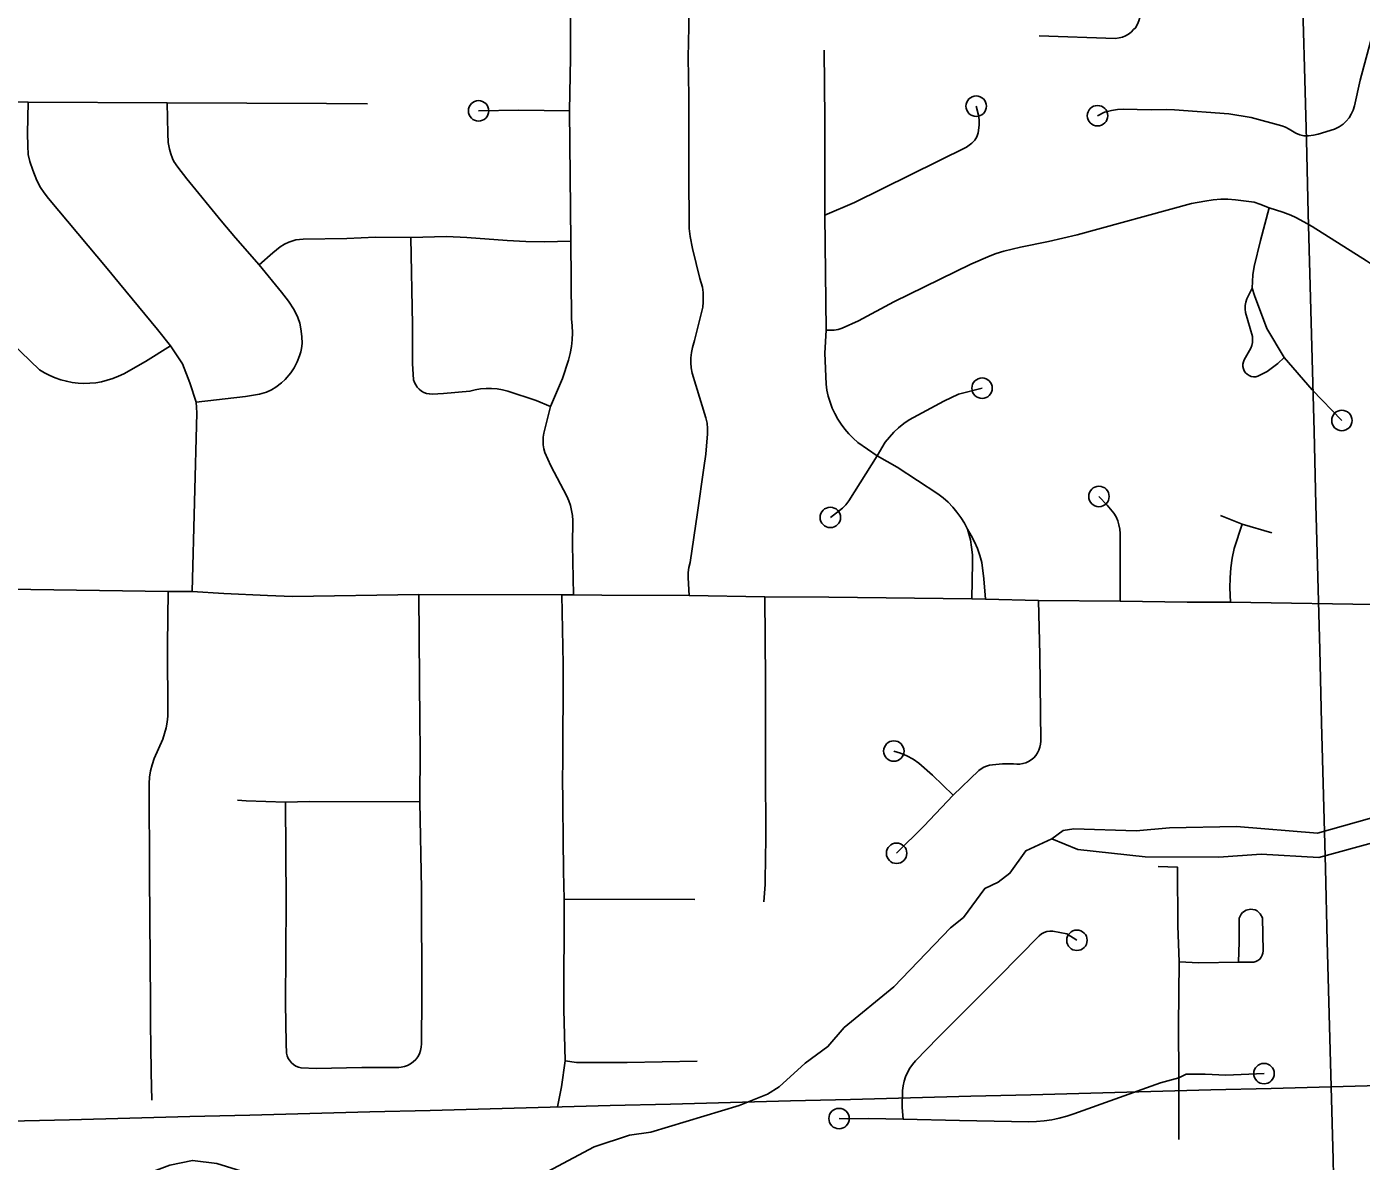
# Model space of a CAD drawing. Extents: x -19 to 366, y -4 to 359.
# Drawn here: x 148.735 to 149.352, y 191.432 to 191.956 of the extents above; entities that cross this region are included whole.
import ezdxf

# ---------------------------------------------------------------- set-up
doc = ezdxf.new("R2010")
doc.units = 0
for name, color, linetype in [('R_Striping', 7, 'Continuous'), ('R_Temp Easement', 7, 'Continuous'), ('Sheet Fence', 7, 'Continuous')]:
    doc.layers.add(name, color=color, linetype=linetype)

msp = doc.modelspace()

# ---------------------------------------------------------------- linework, layer by layer
at = {"layer": 'R_Striping'}
for points in [[(148.98587, 191.91753), (148.98632, 191.94214), (148.98627, 191.96743), (148.98627, 191.96909), (148.98642, 191.98542), (148.98616, 191.9932), (148.98579, 191.99704), (148.98541, 191.9995), (148.98442, 192.00325), (148.98321, 192.00646), (148.98203, 192.0087), (148.98028, 192.0109), (148.97738, 192.01363), (148.97433, 192.01604), (148.96375, 192.02266)], [(149.25106, 191.98626), (149.25044, 191.97855), (149.24981, 191.96223), (149.24958, 191.96066), (149.24912, 191.95914), (149.24848, 191.9577), (149.24759, 191.95588), (149.24669, 191.9551), (149.24556, 191.954), (149.24429, 191.95305), (149.24291, 191.95226), (149.24146, 191.95166), (149.23993, 191.95125), (149.23835, 191.95103), (149.20298, 191.95225)], [(149.04118, 191.69337), (149.04069, 191.70161), (149.04074, 191.70402), (149.04105, 191.7064), (149.04159, 191.70874), (149.04503, 191.73178), (149.04794, 191.75239), (149.04884, 191.75879), (149.04971, 191.76825), (149.04969, 191.77072), (149.04945, 191.77318), (149.04897, 191.77561), (149.04421, 191.79071), (149.04262, 191.79631), (149.04217, 191.79864), (149.04194, 191.80101), (149.04196, 191.80338), (149.0422, 191.80575), (149.04269, 191.80807), (149.04341, 191.81034), (149.04366, 191.81136), (149.04746, 191.82681), (149.04768, 191.82907), (149.04762, 191.8336), (149.04738, 191.836), (149.04614, 191.84001), (149.04267, 191.8539), (149.04163, 191.85943), (149.04124, 191.86312), (149.04111, 191.88943), (149.04097, 191.9244), (149.04074, 191.94218), (149.04098, 191.95633), (149.04102, 191.96391)], [(149.35857, 191.95815), (149.35143, 191.93169), (149.34873, 191.91983), (149.34815, 191.91791), (149.34733, 191.91607), (149.34626, 191.91434), (149.34501, 191.91277), (149.34358, 191.91135), (149.34165, 191.91011), (149.3396, 191.90913), (149.33204, 191.90683), (149.32985, 191.90633), (149.32759, 191.90607), (149.32534, 191.90606), (149.32348, 191.90647), (149.32173, 191.90716), (149.31857, 191.90912), (149.31696, 191.90994), (149.31523, 191.91057), (149.30102, 191.91452), (149.29063, 191.9161), (149.26554, 191.91799), (149.26167, 191.91812), (149.25481, 191.91805), (149.24187, 191.91833), (149.23922, 191.9182), (149.23651, 191.91775), (149.23324, 191.91688), (149.23, 191.91531)], [(149.10388, 191.86932), (149.10386, 191.91367), (149.10354, 191.94563)], [(148.73567, 191.9216), (148.66609, 191.9217)], [(148.80136, 191.80883), (148.79533, 191.81651), (148.77785, 191.83776), (148.77211, 191.8446), (148.74499, 191.87697), (148.74295, 191.87961), (148.74124, 191.88217), (148.73963, 191.88528), (148.73768, 191.89012), (148.73635, 191.89412), (148.73566, 191.89738), (148.73538, 191.90143), (148.73528, 191.90713), (148.73567, 191.9216)], [(148.79989, 191.92128), (148.73567, 191.9216)], [(148.84239, 191.84641), (148.83143, 191.85889), (148.82487, 191.86671), (148.80895, 191.88612), (148.80476, 191.89152), (148.803, 191.89414), (148.80229, 191.89552), (148.8015, 191.89762), (148.80091, 191.89982), (148.80039, 191.90287), (148.80013, 191.90705), (148.79989, 191.92128)], [(148.89241, 191.92074), (148.87355, 191.92101), (148.79989, 191.92128)], [(148.98587, 191.91753), (148.96241, 191.9179), (148.94383, 191.91754)], [(148.98647, 191.85728), (148.98587, 191.91753)], [(149.10388, 191.86932), (149.11761, 191.87514), (149.1694, 191.90071), (149.1719, 191.90263), (149.17319, 191.90404), (149.17413, 191.90557), (149.17474, 191.90746), (149.17521, 191.91086), (149.17525, 191.91343), (149.17495, 191.91554), (149.1739, 191.91969)], [(149.30933, 191.87273), (149.30507, 191.87439), (149.30239, 191.87526), (149.29383, 191.87644), (149.2902, 191.87669), (149.28698, 191.87666), (149.2835, 191.87635), (149.27961, 191.87577), (149.27351, 191.8747), (149.22051, 191.86023), (149.20734, 191.85714), (149.19444, 191.85452), (149.18673, 191.85268), (149.18312, 191.8516), (149.1803, 191.85057), (149.1714, 191.84669), (149.13587, 191.8292), (149.11951, 191.82045), (149.11189, 191.81702), (149.11011, 191.8165), (149.10825, 191.81618), (149.10638, 191.81607), (149.1045, 191.81617)], [(149.30933, 191.87273), (149.30536, 191.85757), (149.30243, 191.84553), (149.30176, 191.84178), (149.30147, 191.83558)], [(149.42504, 191.82231), (149.41131, 191.82442), (149.39742, 191.82655), (149.39313, 191.82755), (149.38892, 191.82879), (149.38478, 191.83027), (149.38073, 191.83198), (149.37676, 191.83392), (149.37293, 191.83608), (149.36458, 191.84137), (149.35431, 191.84816), (149.32918, 191.86403), (149.32544, 191.86622), (149.32173, 191.86825), (149.31931, 191.86932), (149.31572, 191.87072), (149.30933, 191.87273)], [(149.1045, 191.81617), (149.10388, 191.86932)], [(148.91255, 191.85893), (148.89624, 191.85921), (148.88288, 191.8585), (148.86281, 191.85825), (148.85927, 191.85784), (148.85605, 191.85688), (148.85407, 191.85587), (148.85216, 191.85466), (148.84864, 191.85196), (148.84239, 191.84641)], [(148.98647, 191.85728), (148.97414, 191.85696), (148.96565, 191.85712), (148.95699, 191.85756), (148.93848, 191.85901), (148.92895, 191.85942), (148.91255, 191.85893)], [(148.97715, 191.78077), (148.97046, 191.78358), (148.95738, 191.78786), (148.95492, 191.78852), (148.95239, 191.78897), (148.94985, 191.78919), (148.94732, 191.7892), (148.94477, 191.78898), (148.94227, 191.78853), (148.9398, 191.78788), (148.92761, 191.78682), (148.92239, 191.7866), (148.92108, 191.78664), (148.9198, 191.78689), (148.91857, 191.78733), (148.91742, 191.78796), (148.91638, 191.78877), (148.9155, 191.78971), (148.91475, 191.79079), (148.9142, 191.79197), (148.9138, 191.79322), (148.9133, 191.80064), (148.91328, 191.81867), (148.91255, 191.85893)], [(148.97715, 191.78077), (148.98259, 191.79385), (148.98544, 191.80227), (148.9862, 191.80538), (148.98674, 191.80853), (148.98707, 191.81172), (148.98719, 191.81492), (148.98707, 191.81812), (148.98676, 191.8213), (148.98647, 191.85728)], [(148.81329, 191.78281), (148.83609, 191.78544), (148.84253, 191.78651), (148.84586, 191.78752), (148.84803, 191.78854), (148.85008, 191.78982), (148.85267, 191.79175), (148.85443, 191.79333), (148.85704, 191.79633), (148.8585, 191.79871), (148.85991, 191.80143), (148.86111, 191.80425), (148.86171, 191.80616), (148.86202, 191.80767), (148.86224, 191.81003), (148.86217, 191.81321), (148.86173, 191.81672), (148.86115, 191.81944), (148.86034, 191.82206), (148.85865, 191.82546), (148.85588, 191.8295), (148.85265, 191.83375), (148.84239, 191.84641)], [(149.30147, 191.83558), (149.29901, 191.83064), (149.29849, 191.8291), (149.29823, 191.82751), (149.29818, 191.82589), (149.2984, 191.82429), (149.30159, 191.8132), (149.30171, 191.81181), (149.30163, 191.81042), (149.30136, 191.80905), (149.30093, 191.80774), (149.2978, 191.8024), (149.2974, 191.80143), (149.29719, 191.80039), (149.2972, 191.79933), (149.29742, 191.7983), (149.29783, 191.79732), (149.29842, 191.79645), (149.29918, 191.79571), (149.30007, 191.79514), (149.30106, 191.79475), (149.3021, 191.79457), (149.30317, 191.79459), (149.30418, 191.79482), (149.30849, 191.79708), (149.31331, 191.80066), (149.31626, 191.80353)], [(149.30147, 191.83558), (149.30259, 191.83209), (149.30825, 191.81693), (149.31626, 191.80353)], [(149.12808, 191.758), (149.1192, 191.76424), (149.11704, 191.76612), (149.11503, 191.76815), (149.11315, 191.77031), (149.11144, 191.77261), (149.1099, 191.77502), (149.10853, 191.77752), (149.10733, 191.78013), (149.10633, 191.78281), (149.10551, 191.78556), (149.10491, 191.78835), (149.10449, 191.79118), (149.1039, 191.80549), (149.1045, 191.81617)], [(148.80136, 191.80883), (148.7898, 191.80166), (148.77977, 191.79596), (148.77732, 191.79478), (148.77479, 191.79377), (148.77218, 191.79294), (148.76953, 191.7923), (148.76684, 191.79185), (148.76412, 191.7916), (148.7614, 191.79153), (148.75867, 191.79166), (148.75597, 191.79198), (148.7533, 191.79249), (148.75065, 191.79319), (148.74806, 191.79408), (148.74557, 191.79515), (148.74314, 191.79639), (148.7408, 191.7978), (148.73226, 191.80605), (148.7266, 191.81184)], [(148.81329, 191.78281), (148.81028, 191.79177), (148.80698, 191.80063), (148.80136, 191.80883)], [(149.31626, 191.80353), (149.32921, 191.7886), (149.34297, 191.77437)], [(149.17662, 191.78929), (149.16571, 191.78653), (149.15896, 191.78335), (149.14288, 191.77464), (149.14038, 191.77292), (149.13799, 191.77101), (149.13578, 191.76893), (149.13374, 191.76668), (149.13187, 191.76427), (149.12808, 191.758)], [(148.81137, 191.69525), (148.81358, 191.77797), (148.81329, 191.78281)], [(148.98778, 191.69373), (148.98733, 191.7169), (148.98739, 191.72812), (148.98721, 191.73043), (148.98685, 191.73273), (148.98631, 191.73498), (148.98558, 191.73718), (148.98467, 191.73931), (148.97724, 191.7534), (148.9745, 191.75948), (148.97399, 191.76124), (148.9737, 191.76304), (148.97362, 191.76486), (148.97371, 191.76668), (148.97404, 191.76848), (148.97715, 191.78077)], [(149.12808, 191.758), (149.11501, 191.73717), (149.11365, 191.7354), (149.11208, 191.73381), (149.10646, 191.72953)], [(149.16983, 191.72412), (149.16842, 191.72686), (149.16683, 191.72948), (149.16502, 191.73198), (149.16306, 191.73435), (149.16091, 191.73656), (149.15862, 191.73861), (149.1562, 191.7405), (149.13743, 191.75271), (149.12808, 191.758)], [(149.24046, 191.69083), (149.24052, 191.71548), (149.24042, 191.72216), (149.24027, 191.72412), (149.23988, 191.72605), (149.23932, 191.72794), (149.23856, 191.72975), (149.23758, 191.73148), (149.23444, 191.73527), (149.23065, 191.73922)], [(149.29687, 191.72647), (149.28678, 191.73035)], [(149.17188, 191.69196), (149.17221, 191.70872), (149.17213, 191.71225), (149.17179, 191.71576), (149.17121, 191.71924), (149.16983, 191.72412)], [(149.17826, 191.69171), (149.1775, 191.70119), (149.17648, 191.70863), (149.1756, 191.7119), (149.17448, 191.7151), (149.17313, 191.71821), (149.1716, 191.72123), (149.16983, 191.72412)], [(149.29141, 191.69032), (149.29114, 191.69699), (149.29124, 191.70158), (149.29163, 191.70615), (149.29227, 191.71069), (149.29321, 191.71518), (149.29687, 191.72647)], [(149.31061, 191.72233), (149.29687, 191.72647)], [(148.80028, 191.69528), (148.70489, 191.6966)], [(148.80028, 191.69528), (148.8, 191.67073), (148.80011, 191.63755), (148.79984, 191.63488), (148.79937, 191.63222), (148.79869, 191.62961), (148.79782, 191.62706), (148.79386, 191.61798), (148.7929, 191.61519), (148.7922, 191.61234), (148.79172, 191.60943), (148.79148, 191.6065), (148.79175, 191.56394), (148.79212, 191.50493), (148.79223, 191.49488), (148.79233, 191.48539), (148.79247, 191.4729), (148.79283, 191.46003)], [(148.81137, 191.69525), (148.80028, 191.69528)], [(148.91623, 191.69384), (148.85774, 191.69289), (148.84631, 191.6935), (148.82606, 191.69429), (148.81137, 191.69525)], [(148.91623, 191.69384), (148.91672, 191.63482)], [(148.98234, 191.69366), (148.91623, 191.69384)], [(148.98778, 191.69373), (148.98234, 191.69366)], [(148.98234, 191.69366), (148.98287, 191.66165), (148.98272, 191.61438), (148.9827, 191.61101), (148.98303, 191.56601), (148.98338, 191.55297)], [(149.04118, 191.69337), (149.00079, 191.69352), (148.98778, 191.69373)], [(149.07613, 191.69278), (149.04118, 191.69337)], [(149.07613, 191.69278), (149.07652, 191.65432), (149.07656, 191.61658), (149.07661, 191.57925), (149.07652, 191.57369), (149.07627, 191.55979), (149.07571, 191.55173)], [(149.17188, 191.69196), (149.10574, 191.69266), (149.07613, 191.69278)], [(149.17826, 191.69171), (149.17188, 191.69196)], [(149.20265, 191.69118), (149.17826, 191.69171)], [(149.20265, 191.69118), (149.20333, 191.66605), (149.20372, 191.62609)], [(149.24046, 191.69083), (149.20265, 191.69118)], [(149.29141, 191.69032), (149.2715, 191.6904), (149.24046, 191.69083)], [(149.4133, 191.68911), (149.36679, 191.68912), (149.29141, 191.69032)], [(148.91672, 191.63482), (148.91681, 191.62217), (148.91661, 191.59808)], [(149.20372, 191.62609), (149.20364, 191.62465), (149.20335, 191.62324), (149.2029, 191.62189), (149.20225, 191.6206), (149.20143, 191.61942), (149.20047, 191.61835), (149.19936, 191.61743), (149.19815, 191.61667), (149.19684, 191.61608), (149.19546, 191.61567), (149.19404, 191.61546), (149.19262, 191.61544), (149.1912, 191.61562), (149.18599, 191.61558), (149.18136, 191.61512), (149.17999, 191.61494), (149.17865, 191.61457), (149.17736, 191.61402), (149.1762, 191.61331), (149.17511, 191.61243), (149.16323, 191.60104)], [(149.16323, 191.60104), (149.15365, 191.61029), (149.14742, 191.61595), (149.14471, 191.61771), (149.14185, 191.61923), (149.13887, 191.62049), (149.13581, 191.62149)], [(149.16323, 191.60104), (149.14971, 191.58673), (149.13709, 191.57422)], [(148.83242, 191.59877), (148.83636, 191.5985), (148.85457, 191.59784)], [(148.85457, 191.59784), (148.86569, 191.59816), (148.91661, 191.59808)], [(148.90693, 191.47517), (148.88986, 191.47516), (148.86875, 191.47466), (148.8618, 191.47498), (148.86058, 191.47531), (148.8594, 191.47582), (148.85834, 191.4765), (148.85737, 191.47733), (148.85641, 191.4785), (148.85586, 191.47937), (148.85535, 191.48054), (148.85503, 191.48177), (148.8548, 191.4863), (148.8546, 191.50493), (148.85481, 191.55173), (148.85457, 191.59784)], [(148.91661, 191.59808), (148.91742, 191.5577), (148.91765, 191.50808), (148.91748, 191.48605), (148.91736, 191.4845), (148.917, 191.48297), (148.91645, 191.48151), (148.91569, 191.48014), (148.91475, 191.4789), (148.91365, 191.4778), (148.9124, 191.47686), (148.91102, 191.47612), (148.90955, 191.47558), (148.90802, 191.47525), (148.90693, 191.47517)], [(149.25796, 191.56817), (149.26692, 191.56784), (149.2671, 191.54059), (149.26781, 191.52398)], [(148.98338, 191.55297), (148.98322, 191.5019), (148.98391, 191.47817)], [(149.04389, 191.5528), (148.98338, 191.55297)], [(149.29514, 191.52388), (149.29552, 191.53323), (149.29553, 191.5442), (149.2964, 191.54604), (149.29708, 191.54681), (149.29878, 191.54792), (149.30078, 191.54833), (149.3028, 191.54799), (149.30372, 191.54755), (149.30525, 191.54621), (149.3062, 191.54441), (149.30652, 191.52911), (149.30643, 191.52806), (149.30613, 191.52705), (149.30566, 191.52611)], [(149.22047, 191.53398), (149.21586, 191.53691), (149.20931, 191.53817), (149.20796, 191.53822), (149.20661, 191.53803), (149.20532, 191.5376), (149.20414, 191.53694), (149.20307, 191.53609), (149.18443, 191.51709), (149.16047, 191.49315), (149.15633, 191.48902), (149.14583, 191.47822), (149.14439, 191.47659), (149.14314, 191.47481), (149.14206, 191.47291), (149.1412, 191.47091), (149.14055, 191.46884), (149.14011, 191.46671), (149.13989, 191.46454), (149.13961, 191.45663), (149.14019, 191.45132)], [(149.29514, 191.52388), (149.30222, 191.52385), (149.30323, 191.52414), (149.30416, 191.52463), (149.305, 191.5253), (149.30566, 191.52611)], [(149.26781, 191.52398), (149.2675, 191.49459), (149.26756, 191.47043)], [(149.26781, 191.52398), (149.27679, 191.5236), (149.29514, 191.52388)], [(148.98391, 191.47817), (148.98216, 191.46627), (148.98033, 191.45702)], [(149.04487, 191.47808), (149.01249, 191.47746), (148.98905, 191.47743), (148.98391, 191.47817)], [(149.26756, 191.47043), (149.25918, 191.46806), (149.21911, 191.45368), (149.21573, 191.45259), (149.21228, 191.45169), (149.21025, 191.45128), (149.20879, 191.45099), (149.20528, 191.45048), (149.20174, 191.45016), (149.19816, 191.45005), (149.1662, 191.45058), (149.14019, 191.45132)], [(149.26756, 191.47043), (149.27104, 191.47208), (149.27983, 191.47208), (149.28931, 191.47164), (149.30696, 191.47234)], [(149.26756, 191.47043), (149.26763, 191.44179)], [(149.14019, 191.45132), (149.12415, 191.45157), (149.11433, 191.45143), (149.11049, 191.45154)]]:
    msp.add_lwpolyline(points, dxfattribs=at)
for centre in [(148.94383, 191.91754), (149.1739, 191.91969), (149.23, 191.91531), (149.17662, 191.78929), (149.34297, 191.77437), (149.23065, 191.73922), (149.10646, 191.72953), (149.13581, 191.62149), (149.13709, 191.57422), (149.22047, 191.53398), (149.30696, 191.47234), (149.11049, 191.45154)]:
    msp.add_circle(centre, 0.00473, dxfattribs=at)
at = {"layer": 'R_Temp Easement'}
for points in [[(149.3323, 191.57227), (149.35881, 191.57945), (149.40125, 191.57788), (149.47795, 191.57885), (149.4916, 191.578), (149.49614, 191.57918), (149.50348, 191.58474), (149.50626, 191.59103), (149.43389, 191.59294), (149.35569, 191.59025), (149.33164, 191.58346)], [(149.20888, 191.58091), (149.19681, 191.57531), (149.18951, 191.56501), (149.18405, 191.56079), (149.17782, 191.5579), (149.16809, 191.54454), (149.16207, 191.53975), (149.13578, 191.51241), (149.11283, 191.49363), (149.10533, 191.48484), (149.09478, 191.47717), (149.08275, 191.46626), (149.07748, 191.4628), (149.06426, 191.45757)], [(149.33164, 191.58346), (149.29428, 191.58656), (149.26322, 191.58592), (149.24788, 191.58465), (149.21907, 191.58555), (149.21415, 191.58475), (149.20888, 191.58091), (149.22086, 191.57589), (149.25197, 191.57255), (149.28607, 191.57246), (149.30557, 191.57376), (149.3323, 191.57227)], [(148.67231, 191.45013), (148.69582, 191.43208), (148.70342, 191.42888), (148.719, 191.42572), (148.77536, 191.42254), (148.78749, 191.42487), (148.80113, 191.43006), (148.81156, 191.43219), (148.82276, 191.43072), (148.83624, 191.4266), (148.86286, 191.41323), (148.87105, 191.40643), (148.87999, 191.40191), (148.88683, 191.40004), (148.89214, 191.39968), (148.94691, 191.41302), (148.95903, 191.41819), (148.99727, 191.43848), (149.01357, 191.44386), (149.02343, 191.44524), (149.06426, 191.45757)]]:
    msp.add_lwpolyline(points, dxfattribs=at)
at = {"layer": 'Sheet Fence'}
for points in [[(154.11585, 1.87092), (153.9063, 10.48743), (153.69602, 19.10409), (153.48501, 27.72087), (153.27327, 36.3378), (153.0608, 44.95486), (152.84759, 53.57206), (152.63366, 62.1894), (152.419, 70.80688), (152.20362, 79.42449), (151.98751, 88.04225), (151.77068, 96.66014), (151.55312, 105.27817), (151.33484, 113.89634), (151.11584, 122.51465), (150.89612, 131.13311), (150.67568, 139.7517), (150.45452, 148.37043), (150.23264, 156.98931), (150.01005, 165.60832), (149.78674, 174.22748), (149.56272, 182.84677), (149.33799, 191.46621), (149.11254, 200.0858), (148.88638, 208.70552), (148.65952, 217.32539), (148.43194, 225.9454), (148.20366, 234.56555), (147.97466, 243.18584), (147.74497, 251.80628), (147.51457, 260.42687), (147.28346, 269.04759), (147.05165, 277.66846), (146.81914, 286.28948), (146.58593, 294.91064), (146.35202, 303.53194), (146.11742, 312.15339), (145.88211, 320.77499), (145.64611, 329.39673), (145.40941, 338.01861), (145.17202, 346.64065)], [(0, 189.51617), (7.11214, 189.52059), (14.22427, 189.53386), (21.33637, 189.55597), (28.44845, 189.58693), (35.56048, 189.62672), (42.67245, 189.67537), (49.78436, 189.73285), (56.89619, 189.79918), (64.00793, 189.87436), (71.11958, 189.95838), (78.23111, 190.05124), (85.34253, 190.15294), (92.45381, 190.26349), (99.56495, 190.38288), (106.67593, 190.51112), (113.78675, 190.6482), (120.89739, 190.79412), (128.00785, 190.94888), (135.11811, 191.11248), (142.22816, 191.28493), (149.33799, 191.46621), (156.44759, 191.65634), (163.55694, 191.85531), (170.66605, 192.06312), (177.77489, 192.27977), (184.88345, 192.50526), (191.99173, 192.73959), (199.09971, 192.98276), (206.20739, 193.23477), (213.31474, 193.49561), (220.42177, 193.7653), (227.52845, 194.04382), (234.63479, 194.33118), (241.74076, 194.62738), (248.84635, 194.93241), (255.95157, 195.24628), (263.05638, 195.56898), (270.16079, 195.90052), (277.26478, 196.24089), (284.36834, 196.5901), (291.47147, 196.94814), (298.57414, 197.31501), (305.67635, 197.69072), (312.77809, 198.07525), (319.87934, 198.46862), (326.9801, 198.87082), (334.08035, 199.28185), (341.18009, 199.7017)]]:
    msp.add_spline(points, degree=3, dxfattribs=at)

doc.saveas('drawing.dxf')
